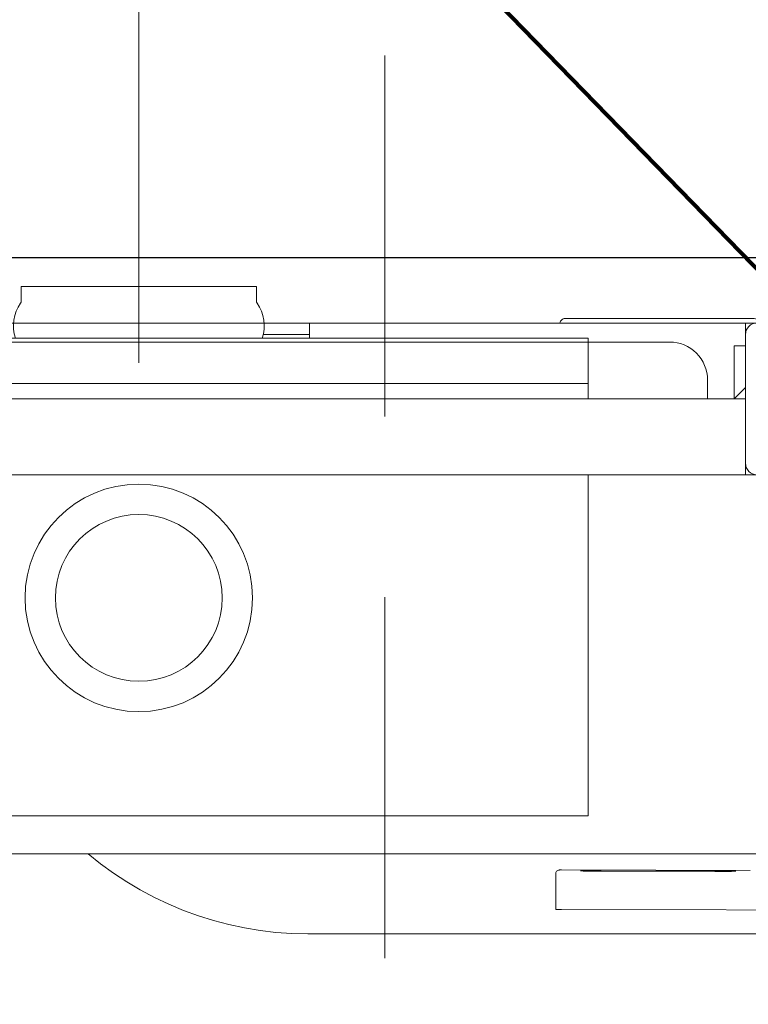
# Model space of a CAD drawing. Header units: millimetres. Extents: x 23192 to 177760, y -399809 to -79279.
# Tile 601 of 656: x 74696 to 74715, y -197721 to -197695. Entities that reach past the tile are written whole.
import ezdxf

# ---------------------------------------------------------------- set-up
doc = ezdxf.new("R2010")
doc.units = ezdxf.units.MM
doc.linetypes.add('CARKOVANA', pattern=[7.5, 5, -2.5])
doc.linetypes.add('HIDDEN2', pattern=[4.7625, 3.175, -1.5875])
doc.layers.get('0').update_dxf_attribs({"lineweight": 0})
doc.layers.add('!! 1_Wyburzenia', color=252, linetype='CARKOVANA', lineweight=13, true_color=0x696969)
doc.layers.add('!! 1_zabudowa GK', color=33, linetype='Continuous')
doc.layers.add('!! 2_wypos-sanitarne', color=240, linetype='Continuous', lineweight=9)
doc.layers.add('!!! WYTYCZNE DO KOSZTORYSU', color=1, linetype='Continuous', lineweight=140, plot=False)
doc.layers.add('!!_@ wypos sanit nd', color=7, linetype='Continuous', lineweight=0, plot=False)
doc.styles.add('SIMPLEX', font='simplex.shx', dxfattribs={"width": 0.77})
doc.dimstyles.new('OL PB 200', dxfattribs={"dimscale": 4, "dimtxt": 5, "dimasz": 0.2, "dimexe": 10, "dimexo": 10, "dimgap": 1, "dimtad": 1, "dimdec": 1, "dimrnd": 0.5, "dimzin": 9, "dimdsep": 46, "dimtxsty": 'SIMPLEX', "dimblk": 'thick_MSz', "dimcen": 0.1, "dimdle": 8, "dimse1": 1, "dimse2": 1, "dimclrd": 256, "dimclre": 256, "dimclrt": 3, "dimadec": 1, "dimazin": 2, "dimtfac": 1, "dimtdec": 1, "dimtix": 1, "dimtofl": 0, "dimtmove": 2, "dimatfit": 3, "dimldrblk": 'thick_MSz', "dimfxl": 10, "dimfxlon": 1, "dimtolj": 1, "dimlwd": -1, "dimlwe": -1, "dimarcsym": 0})

# ---------------------------------------------------------------- blocks, each defined once
blk = doc.blocks.new('A$C324a30b8')
for points in [[(0, 0.01049), (0, -0.71083)], [(-0.17552, 0), (0.17552, 0)]]:
    blk.add_lwpolyline(points)
blk = doc.blocks.new('A$C4ebe9e89')
for points in [[(-0.18941, 0.17081), (-0.04454, 0.17081), (-0.04035, 0.17071), (-0.03616, 0.17042), (-0.032, 0.16993), (-0.02786, 0.16925), (-0.02376, 0.16837), (-0.0197, 0.16731), (-0.0157, 0.16606), (-0.01176, 0.16462), (-0.00789, 0.163), (-0.0041, 0.1612), (-0.0004, 0.15923), (0.0032, 0.15708), (0.00671, 0.15478), (0.0101, 0.1523), (0.01337, 0.14968)], [(-0.19839, 0.16455), (-0.11148, 0.16437)], [(-0.16124, 0.15406), (-0.11145, 0.15396), (-0.11127, 0.15396), (-0.11111, 0.15396), (-0.11099, 0.15396), (-0.11083, 0.15397), (-0.11065, 0.15401), (-0.11048, 0.15408), (-0.11033, 0.15418), (-0.1102, 0.1543), (-0.11009, 0.15445), (-0.11001, 0.15461), (-0.10996, 0.15479), (-0.10995, 0.15497), (-0.10997, 0.16396), (-0.10998, 0.16435)], [(-0.12195, 0.15427), (-0.15195, 0.15433)], [(-0.15195, 0.15423), (-0.12195, 0.15417)], [(0.16493, 0.14968), (-0.16477, 0.14968)], [(-0.11847, 0.04968), (-0.11847, 0.13968), (0.11153, 0.13968), (0.11153, 0.04968)], [(-0.16, 0.04668), (-0.16, 0.04968), (0.16, 0.04968), (0.16, 0.04668)], [(-0.16, 0.03368), (-0.16, 0.04568)], [(0.16, 0.02668), (0.157, 0.02968), (0.16, 0.02968), (-0.16, 0.02968), (-0.157, 0.02968), (-0.16, 0.02668)], [(-0.157, 0.02968), (-0.157, 0.01568), (-0.16, 0.01568)], [(0.10602, 0.02968), (0.10602, 0.0256), (-0.11847, 0.0256)], [(-0.045, 0.00968), (-0.045, 0.01368)], [(-0.03305, 0.00968), (-0.16, 0.00968), (-0.16, 0.01268)], [(-0.045, 0.01268), (-0.03283, 0.01268)]]:
    blk.add_lwpolyline(points)
for points in [[(-0.15993, 0.04968), (-0.17248, 0.04968, 0.405519), (-0.172, 0.05018), (-0.172, 0.05088, 0.414214), (-0.1725, 0.05138), (-0.1875, 0.05138, 0.414214), (-0.188, 0.05088), (-0.188, 0.05018, 0.405519), (-0.18751, 0.04968), (-0.19, 0.04968, -0.414214), (-0.2, 0.05968), (-0.2, 0.13968, -0.266001), (-0.19506, 0.1483)], [(-0.15, 0.02968), (-0.15, 0.02468, 0.414214), (-0.14, 0.01468), (-0.11847, 0.01468), (-0.11847, 0.02968)], [(-0.04, 0.01368), (-0.03255, 0.01368, 0.236962), (-0.03118, 0.00443, -0.154353), (-0.031, 0.00386), (-0.031, 0), (0.031, 0), (0.031, 0.00386, -0.154353), (0.03118, 0.00443, 0.236962), (0.03256, 0.01368), (0.04, 0.01368)], [(-0.1633, 0.00948, 0.412536), (-0.1623, 0.00848), (-0.1125, 0.00848), (-0.11221, 0.00851), (-0.11193, 0.0086), (-0.11168, 0.00873), (-0.11145, 0.00892), (-0.11126, 0.00914), (-0.11112, 0.0094), (-0.11104, 0.00968)]]:
    blk.add_lwpolyline(points, format="xyb")
blk.add_lwpolyline([(-0.2, 0.01268), (-0.2, 0.04668, -0.414214), (-0.197, 0.04968), (-0.163, 0.04968, -0.414214), (-0.16, 0.04668), (-0.16, 0.01268, -0.414214), (-0.163, 0.00968), (-0.197, 0.00968, -0.414214)], format="xyb", close=True)
blk.add_lwpolyline([(-0.11847, 0.01368), (0.11153, 0.01368), (0.11153, 0.01468), (-0.11847, 0.01468)], close=True)
for radius in [0.03, 0.022]:
    blk.add_circle((0, 0.08218), radius)
for centre, major_axis, start_param, end_param in [((-0.11148, 0.16436), (-0.0015, 0), 3.141878, 4.712682), ((-0.15195, 0.15428), (0.0055, -0.00001), 1.571085, 4.712678), ((-0.12195, 0.15422), (0.0055, -0.00001), 4.712678, 7.854271)]:
    blk.add_ellipse(centre, major_axis=major_axis, ratio=0.008726, start_param=start_param, end_param=end_param)
blk = doc.blocks.new('thick_MSz')
for p, q in [((0, 15), (0, -15)), ((-10, 0), (10, 0))]:
    blk.add_line(p, q)
at = {"const_width": 2, "elevation": 2}
blk.add_lwpolyline([(-7.071, -7.071), (7.071, 7.071)], dxfattribs=at)
blk = doc.blocks.new('*D1793')
at = {"transparency": 16777216}
blk.add_line((74545.846, -197804.085), (74754.493, -197804.085), dxfattribs=at)
at = {"layer": 'DEFPOINTS', "color": 0, "transparency": 16777216}
for p in [(74545.046, -197700.762), (74755.293, -197700.762), (74755.293, -197804.085)]:
    blk.add_point(p, dxfattribs=at)
at = {"transparency": 16777216, "xscale": 0.8, "yscale": 0.8, "zscale": 0.8, "rotation": 180}
blk.add_blockref('thick_MSz', (74545.046, -197804.085), dxfattribs=at)
at = {"transparency": 16777216, "xscale": 0.8, "yscale": 0.8, "zscale": 0.8}
blk.add_blockref('thick_MSz', (74755.293, -197804.085), dxfattribs=at)
at = {"color": 3, "transparency": 16777216, "insert": (74650.17, -197790.085), "char_height": 20, "attachment_point": 5, "style": 'SIMPLEX'}
blk.add_mtext('\\A1;210', dxfattribs=at)

msp = doc.modelspace()

# ---------------------------------------------------------------- linework, layer by layer
at = {"layer": '!! 1_Wyburzenia', "linetype": 'HIDDEN2', "ltscale": 3}
msp.add_lwpolyline([(74705.42327, -197538.5883), (74705.42327, -198046.5883)], dxfattribs=at)
at = {"layer": '!! 1_zabudowa GK'}
msp.add_lwpolyline([(74755.29274, -197701.0883), (74545.04643, -197701.0883)], dxfattribs=at)
at = {"layer": '!!! WYTYCZNE DO KOSZTORYSU'}
msp.add_lwpolyline([(75019.42327, -198014.5883), (74479.42327, -197458.5883)], dxfattribs=at)

# ---------------------------------------------------------------- block references
at = {"layer": '!! 2_wypos-sanitarne', "xscale": 100, "yscale": 100, "zscale": 100, "rotation": 180}
msp.add_blockref('A$C324a30b8', (74698.9351, -197702.80925), dxfattribs=at)
at = {"layer": '!!_@ wypos sanit nd', "xscale": 100, "yscale": 100, "zscale": 100, "rotation": 180}
msp.add_blockref('A$C4ebe9e89', (74698.9351, -197701.84125), dxfattribs=at)

# ---------------------------------------------------------------- dimensions: what is measured, and where the dimension line sits
dim = msp.add_linear_dim(base=(74755.29274, -197804.08482), p1=(74545.04643, -197700.76241), p2=(74755.29274, -197700.76241), dimstyle='OL PB 200')
dim.commit()
dim.dimension.update_dxf_attribs({"geometry": '*D1793', "text_midpoint": (74650.16959, -197790.08482)})

doc.saveas('drawing.dxf')
